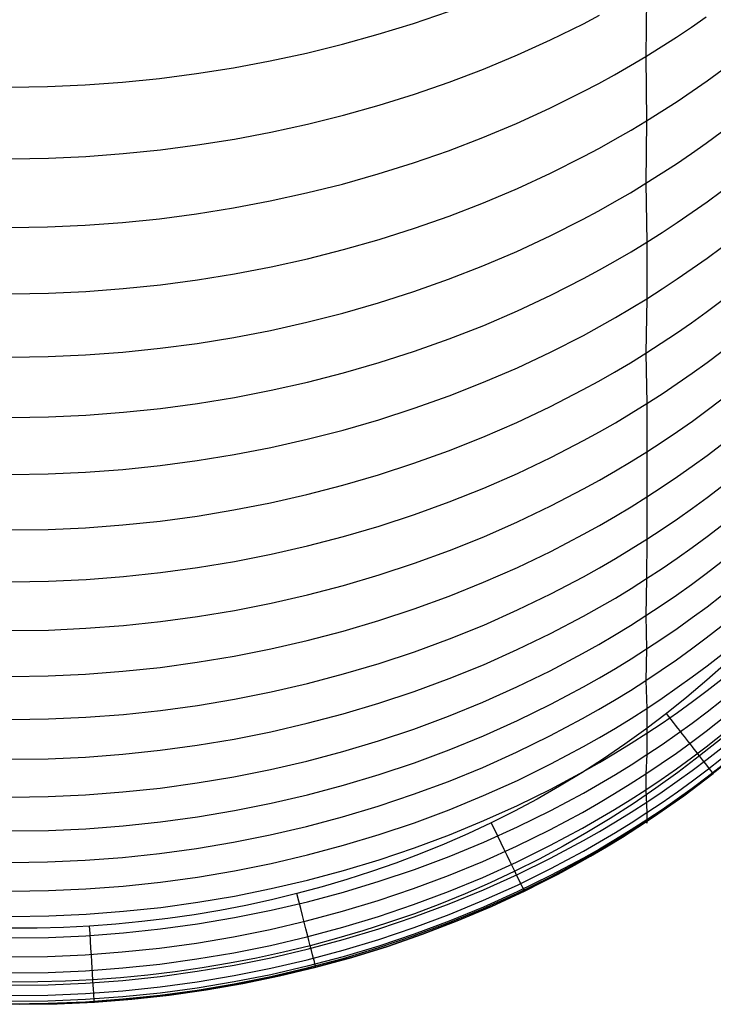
# Model space of a CAD drawing. Extents: x -383 to 1849, y -1185 to -529.
# Tile 437 of 656: x 412 to 421, y -1120 to -1107. Entities that reach past the tile are written whole.
import ezdxf

# ---------------------------------------------------------------- set-up
doc = ezdxf.new("R2010")
doc.units = 0
doc.layers.add('PREDEFINITO', color=7, linetype='CONTINUOUS')

msp = doc.modelspace()

# ---------------------------------------------------------------- linework, layer by layer
at = {"layer": 'PREDEFINITO'}
for p, q in [((420.243, -1106.589, 621.057), (420.234, -1107.481, 619.272)), ((417.179, -1107.047, 623.453), (417.637, -1106.89, 623.384)), ((419.411, -1107.052, 621.259), (419.622, -1106.941, 621.211)), ((420.834, -1107.096, 619.111), (421.028, -1106.961, 619.054)), ((416.715, -1107.191, 623.515), (417.179, -1107.047, 623.453)), ((418.981, -1107.264, 621.351), (419.411, -1107.052, 621.259)), ((420.636, -1107.227, 619.166), (420.834, -1107.096, 619.111)), ((416.246, -1107.321, 623.571), (416.715, -1107.191, 623.515)), ((415.772, -1107.438, 623.62), (416.246, -1107.321, 623.571)), ((418.544, -1107.463, 621.437), (418.981, -1107.264, 621.351)), ((420.234, -1107.481, 619.272), (420.436, -1107.356, 619.22)), ((420.436, -1107.356, 619.22), (420.636, -1107.227, 619.166)), ((415.293, -1107.541, 623.662), (415.772, -1107.438, 623.62)), ((418.099, -1107.648, 621.516), (418.544, -1107.463, 621.437)), ((420.029, -1107.603, 619.323), (420.234, -1107.481, 619.272)), ((420.234, -1107.481, 619.272), (420.243, -1108.329, 617.466)), ((414.812, -1107.631, 623.698), (415.293, -1107.541, 623.662)), ((419.822, -1107.722, 619.372), (420.029, -1107.603, 619.323)), ((421.037, -1107.804, 617.258), (421.419, -1107.522, 617.145)), ((413.839, -1107.771, 623.748), (414.327, -1107.708, 623.726)), ((414.327, -1107.708, 623.726), (414.812, -1107.631, 623.698)), ((417.648, -1107.82, 621.588), (418.099, -1107.648, 621.516)), ((419.613, -1107.837, 619.42), (419.822, -1107.722, 619.372)), ((412.368, -1107.878, 623.774), (412.859, -1107.856, 623.772)), ((412.859, -1107.856, 623.772), (413.35, -1107.82, 623.764)), ((413.35, -1107.82, 623.764), (413.839, -1107.771, 623.748)), ((417.189, -1107.978, 621.655), (417.648, -1107.82, 621.588)), ((419.401, -1107.949, 619.466), (419.613, -1107.837, 619.42)), ((420.842, -1107.94, 617.312), (421.037, -1107.804, 617.258)), ((411.876, -1107.886, 623.769), (412.368, -1107.878, 623.774)), ((416.726, -1108.123, 621.714), (417.189, -1107.978, 621.655)), ((418.972, -1108.162, 619.553), (419.401, -1107.949, 619.466)), ((420.645, -1108.073, 617.364), (420.842, -1107.94, 617.312)), ((416.256, -1108.255, 621.768), (416.726, -1108.123, 621.714)), ((420.445, -1108.202, 617.416), (420.645, -1108.073, 617.364)), ((415.783, -1108.373, 621.814), (416.256, -1108.255, 621.768)), ((418.534, -1108.362, 619.635), (418.972, -1108.162, 619.553)), ((420.243, -1108.329, 617.466), (420.445, -1108.202, 617.416)), ((415.304, -1108.477, 621.855), (415.783, -1108.373, 621.814)), ((418.089, -1108.549, 619.71), (418.534, -1108.362, 619.635)), ((420.038, -1108.452, 617.514), (420.243, -1108.329, 617.466)), ((420.243, -1108.329, 617.466), (420.234, -1109.151, 615.648)), ((421.028, -1108.622, 615.451), (421.41, -1108.338, 615.344)), ((414.823, -1108.568, 621.889), (415.304, -1108.477, 621.855)), ((419.831, -1108.571, 617.561), (420.038, -1108.452, 617.514)), ((413.851, -1108.71, 621.937), (414.338, -1108.646, 621.916)), ((414.338, -1108.646, 621.916), (414.823, -1108.568, 621.889)), ((417.637, -1108.722, 619.779), (418.089, -1108.549, 619.71)), ((419.622, -1108.688, 617.606), (419.831, -1108.571, 617.561)), ((420.833, -1108.759, 615.502), (421.028, -1108.622, 615.451)), ((412.871, -1108.796, 621.96), (413.361, -1108.76, 621.952)), ((413.361, -1108.76, 621.952), (413.851, -1108.71, 621.937)), ((417.179, -1108.881, 619.842), (417.637, -1108.722, 619.779)), ((419.411, -1108.8, 617.65), (419.622, -1108.688, 617.606)), ((420.636, -1108.893, 615.552), (420.833, -1108.759, 615.502)), ((411.887, -1108.827, 621.956), (412.379, -1108.819, 621.961)), ((412.379, -1108.819, 621.961), (412.871, -1108.796, 621.96)), ((416.715, -1109.027, 619.899), (417.179, -1108.881, 619.842)), ((418.981, -1109.016, 617.734), (419.411, -1108.8, 617.65)), ((420.436, -1109.023, 615.601), (420.636, -1108.893, 615.552)), ((416.246, -1109.16, 619.95), (416.715, -1109.027, 619.899)), ((418.544, -1109.218, 617.812), (418.981, -1109.016, 617.734)), ((420.234, -1109.151, 615.648), (420.436, -1109.023, 615.601)), ((415.772, -1109.278, 619.994), (416.246, -1109.16, 619.95)), ((420.029, -1109.275, 615.694), (420.234, -1109.151, 615.648)), ((420.234, -1109.151, 615.648), (420.244, -1109.925, 613.809)), ((421.038, -1109.393, 613.622), (421.42, -1109.107, 613.521)), ((415.294, -1109.383, 620.032), (415.772, -1109.278, 619.994)), ((418.1, -1109.406, 617.883), (418.544, -1109.218, 617.812)), ((419.822, -1109.395, 615.739), (420.029, -1109.275, 615.694)), ((414.812, -1109.475, 620.064), (415.294, -1109.383, 620.032)), ((417.648, -1109.581, 617.949), (418.1, -1109.406, 617.883)), ((419.613, -1109.512, 615.782), (419.822, -1109.395, 615.739)), ((420.843, -1109.531, 613.67), (421.038, -1109.393, 613.622)), ((413.84, -1109.616, 620.109), (414.327, -1109.552, 620.09)), ((414.327, -1109.552, 620.09), (414.812, -1109.475, 620.064)), ((419.402, -1109.626, 615.824), (419.613, -1109.512, 615.782)), ((420.646, -1109.666, 613.718), (420.843, -1109.531, 613.67)), ((412.86, -1109.702, 620.13), (413.35, -1109.666, 620.123)), ((413.35, -1109.666, 620.123), (413.84, -1109.616, 620.109)), ((417.19, -1109.742, 618.009), (417.648, -1109.581, 617.949)), ((418.973, -1109.843, 615.903), (419.402, -1109.626, 615.824)), ((420.446, -1109.797, 613.764), (420.646, -1109.666, 613.718)), ((411.876, -1109.732, 620.125), (412.368, -1109.724, 620.131)), ((412.368, -1109.724, 620.131), (412.86, -1109.702, 620.13)), ((416.726, -1109.89, 618.063), (417.19, -1109.742, 618.009)), ((420.244, -1109.925, 613.809), (420.446, -1109.797, 613.764)), ((416.257, -1110.023, 618.111), (416.726, -1109.89, 618.063)), ((418.536, -1110.047, 615.977), (418.973, -1109.843, 615.903)), ((420.04, -1110.05, 613.852), (420.244, -1109.925, 613.809)), ((420.244, -1109.925, 613.809), (420.244, -1110.67, 611.957)), ((421.039, -1110.135, 611.781), (421.421, -1109.848, 611.686)), ((415.783, -1110.143, 618.153), (416.257, -1110.023, 618.111)), ((418.091, -1110.236, 616.045), (418.536, -1110.047, 615.977)), ((419.833, -1110.172, 613.894), (420.04, -1110.05, 613.852)), ((415.305, -1110.25, 618.19), (415.783, -1110.143, 618.153)), ((419.623, -1110.289, 613.935), (419.833, -1110.172, 613.894)), ((420.844, -1110.273, 611.827), (421.039, -1110.135, 611.781)), ((414.823, -1110.342, 618.22), (415.305, -1110.25, 618.19)), ((417.64, -1110.412, 616.107), (418.091, -1110.236, 616.045)), ((419.412, -1110.404, 613.975), (419.623, -1110.289, 613.935)), ((420.646, -1110.409, 611.871), (420.844, -1110.273, 611.827)), ((413.851, -1110.485, 618.263), (414.339, -1110.42, 618.244)), ((414.339, -1110.42, 618.244), (414.823, -1110.342, 618.22)), ((417.182, -1110.574, 616.164), (417.64, -1110.412, 616.107)), ((418.983, -1110.623, 614.05), (419.412, -1110.404, 613.975)), ((420.446, -1110.541, 611.915), (420.646, -1110.409, 611.871)), ((412.38, -1110.595, 618.282), (412.871, -1110.572, 618.282)), ((412.871, -1110.572, 618.282), (413.362, -1110.535, 618.275)), ((413.362, -1110.535, 618.275), (413.851, -1110.485, 618.263)), ((416.719, -1110.723, 616.215), (417.182, -1110.574, 616.164)), ((420.244, -1110.67, 611.957), (420.446, -1110.541, 611.915)), ((421.028, -1110.846, 609.927), (421.41, -1110.557, 609.838)), ((411.888, -1110.603, 618.277), (412.38, -1110.595, 618.282)), ((416.25, -1110.857, 616.26), (416.719, -1110.723, 616.215)), ((418.545, -1110.828, 614.119), (418.983, -1110.623, 614.05)), ((420.039, -1110.795, 611.998), (420.244, -1110.67, 611.957)), ((420.244, -1110.67, 611.957), (420.234, -1111.385, 610.093)), ((418.101, -1111.019, 614.184), (418.545, -1110.828, 614.119)), ((419.832, -1110.917, 612.038), (420.039, -1110.795, 611.998)), ((420.833, -1110.985, 609.97), (421.028, -1110.846, 609.927)), ((415.299, -1111.085, 616.334), (415.776, -1110.978, 616.3)), ((415.776, -1110.978, 616.3), (416.25, -1110.857, 616.26)), ((419.623, -1111.036, 612.076), (419.832, -1110.917, 612.038)), ((414.817, -1111.177, 616.363), (415.299, -1111.085, 616.334)), ((417.649, -1111.196, 614.242), (418.101, -1111.019, 614.184)), ((419.411, -1111.151, 612.113), (419.623, -1111.036, 612.076)), ((420.636, -1111.122, 610.012), (420.833, -1110.985, 609.97)), ((414.333, -1111.256, 616.385), (414.817, -1111.177, 616.363)), ((417.191, -1111.359, 614.296), (417.649, -1111.196, 614.242)), ((418.981, -1111.37, 612.183), (419.411, -1111.151, 612.113)), ((420.436, -1111.255, 610.053), (420.636, -1111.122, 610.012)), ((421.038, -1111.507, 608.054), (421.42, -1111.216, 607.97)), ((413.357, -1111.372, 616.414), (413.846, -1111.321, 616.402)), ((413.846, -1111.321, 616.402), (414.333, -1111.256, 616.385)), ((416.727, -1111.509, 614.344), (417.191, -1111.359, 614.296)), ((418.544, -1111.576, 612.249), (418.981, -1111.37, 612.183)), ((420.234, -1111.385, 610.093), (420.436, -1111.255, 610.053)), ((411.884, -1111.439, 616.414), (412.376, -1111.431, 616.42)), ((412.376, -1111.431, 616.42), (412.867, -1111.408, 616.42)), ((412.867, -1111.408, 616.42), (413.357, -1111.372, 616.414)), ((420.029, -1111.511, 610.131), (420.234, -1111.385, 610.093)), ((420.234, -1111.385, 610.093), (420.244, -1112.049, 608.208)), ((416.258, -1111.644, 614.387), (416.727, -1111.509, 614.344)), ((418.099, -1111.768, 612.309), (418.544, -1111.576, 612.249)), ((419.822, -1111.634, 610.168), (420.029, -1111.511, 610.131)), ((420.843, -1111.648, 608.094), (421.038, -1111.507, 608.054)), ((415.784, -1111.766, 614.424), (416.258, -1111.644, 614.387)), ((419.401, -1111.869, 610.239), (419.613, -1111.753, 610.204)), ((419.613, -1111.753, 610.204), (419.822, -1111.634, 610.168)), ((420.646, -1111.785, 608.133), (420.843, -1111.648, 608.094)), ((414.824, -1111.967, 614.483), (415.306, -1111.873, 614.456)), ((415.306, -1111.873, 614.456), (415.784, -1111.766, 614.424)), ((417.646, -1111.946, 612.364), (418.099, -1111.768, 612.309)), ((418.972, -1112.09, 610.305), (419.401, -1111.869, 610.239)), ((420.446, -1111.919, 608.171), (420.646, -1111.785, 608.133)), ((421.039, -1112.136, 606.17), (421.421, -1111.844, 606.092)), ((414.34, -1112.046, 614.504), (414.824, -1111.967, 614.483)), ((417.188, -1112.11, 612.414), (417.646, -1111.946, 612.364)), ((420.244, -1112.049, 608.208), (420.446, -1111.919, 608.171)), ((413.363, -1112.162, 614.531), (413.852, -1112.111, 614.52)), ((413.852, -1112.111, 614.52), (414.34, -1112.046, 614.504)), ((416.724, -1112.26, 612.459), (417.188, -1112.11, 612.414)), ((418.535, -1112.297, 610.367), (418.972, -1112.09, 610.305)), ((420.04, -1112.176, 608.244), (420.244, -1112.049, 608.208)), ((420.244, -1112.049, 608.208), (420.245, -1112.681, 606.314)), ((420.845, -1112.278, 606.207), (421.039, -1112.136, 606.17)), ((411.889, -1112.231, 614.53), (412.381, -1112.222, 614.536)), ((412.381, -1112.222, 614.536), (412.872, -1112.199, 614.536)), ((412.872, -1112.199, 614.536), (413.363, -1112.162, 614.531)), ((416.254, -1112.396, 612.499), (416.724, -1112.26, 612.459)), ((419.833, -1112.3, 608.279), (420.04, -1112.176, 608.244)), ((415.78, -1112.518, 612.534), (416.254, -1112.396, 612.499)), ((418.09, -1112.49, 610.423), (418.535, -1112.297, 610.367)), ((419.623, -1112.42, 608.313), (419.833, -1112.3, 608.279)), ((420.647, -1112.416, 606.244), (420.845, -1112.278, 606.207)), ((415.301, -1112.625, 612.564), (415.78, -1112.518, 612.534)), ((417.639, -1112.669, 610.475), (418.09, -1112.49, 610.423)), ((418.983, -1112.759, 608.407), (419.412, -1112.536, 608.345)), ((419.412, -1112.536, 608.345), (419.623, -1112.42, 608.313)), ((420.448, -1112.55, 606.279), (420.647, -1112.416, 606.244)), ((421.039, -1112.729, 604.275), (421.421, -1112.435, 604.203)), ((414.819, -1112.719, 612.589), (415.301, -1112.625, 612.564)), ((420.245, -1112.681, 606.314), (420.448, -1112.55, 606.279)), ((414.334, -1112.799, 612.608), (414.819, -1112.719, 612.589)), ((417.181, -1112.834, 610.522), (417.639, -1112.669, 610.475)), ((418.545, -1112.967, 608.464), (418.983, -1112.759, 608.407)), ((420.041, -1112.809, 606.347), (420.245, -1112.681, 606.314)), ((420.245, -1112.681, 606.314), (420.245, -1113.276, 604.408)), ((420.844, -1112.871, 604.31), (421.039, -1112.729, 604.275)), ((412.865, -1112.952, 612.636), (413.356, -1112.915, 612.632)), ((413.356, -1112.915, 612.632), (413.846, -1112.864, 612.623)), ((413.846, -1112.864, 612.623), (414.334, -1112.799, 612.608)), ((416.717, -1112.985, 610.564), (417.181, -1112.834, 610.522)), ((419.834, -1112.933, 606.38), (420.041, -1112.809, 606.347)), ((420.647, -1113.009, 604.343), (420.844, -1112.871, 604.31)), ((411.881, -1112.982, 612.63), (412.373, -1112.974, 612.636)), ((412.373, -1112.974, 612.636), (412.865, -1112.952, 612.636)), ((416.249, -1113.122, 610.601), (416.717, -1112.985, 610.564)), ((418.101, -1113.162, 608.517), (418.545, -1112.967, 608.464)), ((419.413, -1113.171, 606.441), (419.624, -1113.054, 606.411)), ((419.624, -1113.054, 606.411), (419.834, -1112.933, 606.38)), ((420.447, -1113.145, 604.376), (420.647, -1113.009, 604.343)), ((421.039, -1113.282, 602.374), (421.421, -1112.987, 602.307)), ((415.775, -1113.245, 610.633), (416.249, -1113.122, 610.601)), ((417.649, -1113.342, 608.565), (418.101, -1113.162, 608.517)), ((418.984, -1113.395, 606.498), (419.413, -1113.171, 606.441)), ((420.245, -1113.276, 604.408), (420.447, -1113.145, 604.376)), ((415.297, -1113.353, 610.661), (415.775, -1113.245, 610.633)), ((420.04, -1113.405, 604.439), (420.245, -1113.276, 604.408)), ((420.245, -1113.276, 604.408), (420.245, -1113.832, 602.496)), ((420.845, -1113.425, 602.406), (421.039, -1113.282, 602.374)), ((414.816, -1113.447, 610.684), (415.297, -1113.353, 610.661)), ((417.191, -1113.508, 608.609), (417.649, -1113.342, 608.565)), ((418.546, -1113.604, 606.551), (418.984, -1113.395, 606.498)), ((419.833, -1113.529, 604.469), (420.04, -1113.405, 604.439)), ((420.647, -1113.564, 602.437), (420.845, -1113.425, 602.406)), ((413.845, -1113.593, 610.715), (414.332, -1113.527, 610.702)), ((414.332, -1113.527, 610.702), (414.816, -1113.447, 610.684)), ((416.727, -1113.66, 608.648), (417.191, -1113.508, 608.609)), ((419.623, -1113.651, 604.497), (419.833, -1113.529, 604.469)), ((420.448, -1113.7, 602.467), (420.647, -1113.564, 602.437)), ((421.038, -1113.798, 600.468), (421.42, -1113.502, 600.407)), ((412.374, -1113.703, 610.726), (412.865, -1113.681, 610.727)), ((412.865, -1113.681, 610.727), (413.356, -1113.644, 610.724)), ((413.356, -1113.644, 610.724), (413.845, -1113.593, 610.715)), ((416.258, -1113.798, 608.682), (416.727, -1113.66, 608.648)), ((418.101, -1113.8, 606.6), (418.546, -1113.604, 606.551)), ((419.412, -1113.768, 604.525), (419.623, -1113.651, 604.497)), ((420.245, -1113.832, 602.496), (420.448, -1113.7, 602.467)), ((411.883, -1113.711, 610.72), (412.374, -1113.703, 610.726)), ((415.784, -1113.921, 608.713), (416.258, -1113.798, 608.682)), ((417.65, -1113.981, 606.645), (418.101, -1113.8, 606.6)), ((418.982, -1113.993, 604.578), (419.412, -1113.768, 604.525)), ((420.843, -1113.941, 600.497), (421.038, -1113.798, 600.468)), ((415.306, -1114.03, 608.738), (415.784, -1113.921, 608.713)), ((419.834, -1114.086, 602.552), (420.041, -1113.961, 602.525)), ((420.041, -1113.961, 602.525), (420.245, -1113.832, 602.496)), ((420.245, -1113.832, 602.496), (420.243, -1114.35, 600.58)), ((420.646, -1114.081, 600.526), (420.843, -1113.941, 600.497)), ((414.825, -1114.125, 608.759), (415.306, -1114.03, 608.738)), ((417.192, -1114.148, 606.685), (417.65, -1113.981, 606.645)), ((418.544, -1114.203, 604.627), (418.982, -1113.993, 604.578)), ((419.624, -1114.208, 602.579), (419.834, -1114.086, 602.552)), ((420.446, -1114.217, 600.553), (420.646, -1114.081, 600.526)), ((421.028, -1114.282, 598.559), (421.41, -1113.984, 598.503)), ((413.853, -1114.272, 608.788), (414.34, -1114.206, 608.776)), ((414.34, -1114.206, 608.776), (414.825, -1114.125, 608.759)), ((416.728, -1114.3, 606.721), (417.192, -1114.148, 606.685)), ((418.099, -1114.399, 604.672), (418.544, -1114.203, 604.627)), ((419.413, -1114.326, 602.604), (419.624, -1114.208, 602.579)), ((420.243, -1114.35, 600.58), (420.446, -1114.217, 600.553)), ((412.873, -1114.361, 608.798), (413.363, -1114.324, 608.795)), ((413.363, -1114.324, 608.795), (413.853, -1114.272, 608.788)), ((416.258, -1114.439, 606.753), (416.728, -1114.3, 606.721)), ((418.983, -1114.552, 602.653), (419.413, -1114.326, 602.604)), ((420.833, -1114.426, 598.585), (421.028, -1114.282, 598.559)), ((411.889, -1114.392, 608.79), (412.381, -1114.384, 608.796)), ((412.381, -1114.384, 608.796), (412.873, -1114.361, 608.798)), ((415.785, -1114.563, 606.781), (416.258, -1114.439, 606.753)), ((417.647, -1114.581, 604.713), (418.099, -1114.399, 604.672)), ((420.039, -1114.48, 600.606), (420.243, -1114.35, 600.58)), ((420.243, -1114.35, 600.58), (420.234, -1114.837, 598.661)), ((420.636, -1114.567, 598.611), (420.833, -1114.426, 598.585)), ((421.037, -1114.72, 596.644), (421.419, -1114.421, 596.594)), ((415.306, -1114.673, 606.804), (415.785, -1114.563, 606.781)), ((417.188, -1114.749, 604.749), (417.647, -1114.581, 604.713)), ((418.546, -1114.763, 602.697), (418.983, -1114.552, 602.653)), ((419.622, -1114.728, 600.655), (419.832, -1114.606, 600.631)), ((419.832, -1114.606, 600.631), (420.039, -1114.48, 600.606)), ((420.436, -1114.704, 598.636), (420.636, -1114.567, 598.611)), ((414.825, -1114.768, 606.823), (415.306, -1114.673, 606.804)), ((419.411, -1114.846, 600.678), (419.622, -1114.728, 600.655)), ((420.234, -1114.837, 598.661), (420.436, -1114.704, 598.636)), ((420.843, -1114.864, 596.668), (421.037, -1114.72, 596.644)), ((413.853, -1114.915, 606.849), (414.34, -1114.849, 606.838)), ((414.34, -1114.849, 606.838), (414.825, -1114.768, 606.823)), ((416.724, -1114.902, 604.782), (417.188, -1114.749, 604.749)), ((418.101, -1114.961, 602.738), (418.546, -1114.763, 602.697)), ((418.981, -1115.073, 600.723), (419.411, -1114.846, 600.678)), ((420.029, -1114.967, 598.684), (420.234, -1114.837, 598.661)), ((420.234, -1114.837, 598.661), (420.243, -1115.276, 596.736)), ((420.645, -1115.005, 596.691), (420.843, -1114.864, 596.668)), ((421.028, -1115.131, 594.719), (421.41, -1114.832, 594.675)), ((412.872, -1115.004, 606.857), (413.363, -1114.967, 606.855)), ((413.363, -1114.967, 606.855), (413.853, -1114.915, 606.849)), ((416.255, -1115.041, 604.811), (416.724, -1114.902, 604.782)), ((417.65, -1115.143, 602.776), (418.101, -1114.961, 602.738)), ((419.822, -1115.094, 598.707), (420.029, -1114.967, 598.684)), ((411.889, -1115.035, 606.849), (412.381, -1115.027, 606.855)), ((412.381, -1115.027, 606.855), (412.872, -1115.004, 606.857)), ((415.78, -1115.165, 604.837), (416.255, -1115.041, 604.811)), ((418.543, -1115.285, 600.763), (418.981, -1115.073, 600.723)), ((419.613, -1115.217, 598.729), (419.822, -1115.094, 598.707)), ((420.445, -1115.142, 596.714), (420.645, -1115.005, 596.691)), ((415.302, -1115.275, 604.858), (415.78, -1115.165, 604.837)), ((417.191, -1115.312, 602.81), (417.65, -1115.143, 602.776)), ((419.402, -1115.336, 598.75), (419.613, -1115.217, 598.729)), ((420.243, -1115.276, 596.736), (420.445, -1115.142, 596.714)), ((420.833, -1115.276, 594.74), (421.028, -1115.131, 594.719)), ((421.038, -1115.498, 592.751), (421.42, -1115.198, 592.714)), ((414.334, -1115.451, 604.888), (414.82, -1115.37, 604.875)), ((414.82, -1115.37, 604.875), (415.302, -1115.275, 604.858)), ((416.727, -1115.466, 602.84), (417.191, -1115.312, 602.81)), ((418.098, -1115.483, 600.801), (418.543, -1115.285, 600.763)), ((418.973, -1115.563, 598.79), (419.402, -1115.336, 598.75)), ((420.039, -1115.407, 596.757), (420.243, -1115.276, 596.736)), ((420.243, -1115.276, 596.736), (420.234, -1115.69, 594.8)), ((420.636, -1115.418, 594.761), (420.833, -1115.276, 594.74)), ((413.847, -1115.518, 604.897), (414.334, -1115.451, 604.888)), ((416.258, -1115.605, 602.866), (416.727, -1115.466, 602.84)), ((417.646, -1115.666, 600.835), (418.098, -1115.483, 600.801)), ((419.832, -1115.533, 596.777), (420.039, -1115.407, 596.757)), ((420.436, -1115.556, 594.781), (420.636, -1115.418, 594.761)), ((420.843, -1115.643, 592.769), (421.038, -1115.498, 592.751)), ((421.293, -1115.46, -0.312), (421.035, -1115.688, -0.312)), ((411.881, -1115.636, 604.895), (412.374, -1115.629, 604.902)), ((412.374, -1115.629, 604.902), (412.866, -1115.606, 604.904)), ((412.866, -1115.606, 604.904), (413.357, -1115.569, 604.903)), ((413.357, -1115.569, 604.903), (413.847, -1115.518, 604.897)), ((415.784, -1115.73, 602.889), (416.258, -1115.605, 602.866)), ((418.536, -1115.776, 598.827), (418.973, -1115.563, 598.79)), ((419.622, -1115.656, 596.797), (419.832, -1115.533, 596.777)), ((420.234, -1115.69, 594.8), (420.436, -1115.556, 594.781)), ((420.646, -1115.785, 592.786), (420.843, -1115.643, 592.769)), ((421.04, -1115.823, 590.781), (421.422, -1115.522, 590.75)), ((415.306, -1115.841, 602.908), (415.784, -1115.73, 602.889)), ((417.188, -1115.835, 600.865), (417.646, -1115.666, 600.835)), ((419.411, -1115.776, 596.816), (419.622, -1115.656, 596.797)), ((420.029, -1115.821, 594.818), (420.234, -1115.69, 594.8)), ((420.234, -1115.69, 594.8), (420.244, -1116.058, 592.819)), ((421.035, -1115.688, -0.312), (420.772, -1115.91, -0.312)), ((414.824, -1115.937, 602.923), (415.306, -1115.841, 602.908)), ((416.724, -1115.989, 600.892), (417.188, -1115.835, 600.865)), ((418.091, -1115.975, 598.861), (418.536, -1115.776, 598.827)), ((418.982, -1116.004, 596.851), (419.411, -1115.776, 596.816)), ((419.822, -1115.948, 594.836), (420.029, -1115.821, 594.818)), ((420.446, -1115.923, 592.803), (420.646, -1115.785, 592.786)), ((420.845, -1115.969, 590.795), (421.04, -1115.823, 590.781)), ((421.038, -1116.104, 588.829), (421.42, -1115.802, 588.805)), ((413.852, -1116.085, 602.943), (414.34, -1116.018, 602.935)), ((414.34, -1116.018, 602.935), (414.824, -1115.937, 602.923)), ((416.254, -1116.129, 600.916), (416.724, -1115.989, 600.892)), ((417.64, -1116.159, 598.891), (418.091, -1115.975, 598.861)), ((418.544, -1116.218, 596.884), (418.982, -1116.004, 596.851)), ((419.612, -1116.071, 594.853), (419.822, -1115.948, 594.836)), ((420.244, -1116.058, 592.819), (420.446, -1115.923, 592.803)), ((420.772, -1115.91, -0.312), (420.504, -1116.125, -0.312)), ((420.648, -1116.111, 590.809), (420.845, -1115.969, 590.795)), ((412.872, -1116.174, 602.948), (413.363, -1116.137, 602.947)), ((413.363, -1116.137, 602.947), (413.852, -1116.085, 602.943)), ((415.78, -1116.254, 600.936), (416.254, -1116.129, 600.916)), ((417.182, -1116.329, 598.919), (417.64, -1116.159, 598.891)), ((419.401, -1116.191, 594.87), (419.612, -1116.071, 594.853)), ((420.039, -1116.189, 592.835), (420.244, -1116.058, 592.819)), ((420.504, -1116.125, -0.312), (420.232, -1116.331, -0.312)), ((420.244, -1116.058, 592.819), (420.246, -1116.384, 590.836)), ((420.448, -1116.25, 590.823), (420.648, -1116.111, 590.809)), ((420.843, -1116.25, 588.84), (421.038, -1116.104, 588.829)), ((421.027, -1116.356, 586.832), (421.409, -1116.054, 586.814)), ((411.888, -1116.204, 602.939), (412.38, -1116.197, 602.945)), ((412.38, -1116.197, 602.945), (412.872, -1116.174, 602.948)), ((415.301, -1116.365, 600.953), (415.78, -1116.254, 600.936)), ((418.1, -1116.417, 596.914), (418.544, -1116.218, 596.884)), ((418.971, -1116.42, 594.901), (419.401, -1116.191, 594.87)), ((419.832, -1116.316, 592.85), (420.039, -1116.189, 592.835)), ((420.246, -1116.384, 590.836), (420.448, -1116.25, 590.823)), ((420.646, -1116.392, 588.852), (420.843, -1116.25, 588.84)), ((421.027, -1116.563, 584.87), (421.409, -1116.261, 584.857)), ((414.819, -1116.461, 600.967), (415.301, -1116.365, 600.953)), ((416.718, -1116.484, 598.943), (417.182, -1116.329, 598.919)), ((417.648, -1116.601, 596.941), (418.1, -1116.417, 596.914)), ((418.534, -1116.634, 594.93), (418.971, -1116.42, 594.901)), ((419.623, -1116.44, 592.864), (419.832, -1116.316, 592.85)), ((420.232, -1116.331, -0.312), (419.956, -1116.53, -0.312)), ((420.041, -1116.516, 590.849), (420.246, -1116.384, 590.836)), ((420.246, -1116.384, 590.836), (420.244, -1116.666, 588.873)), ((420.446, -1116.531, 588.862), (420.646, -1116.392, 588.852)), ((420.832, -1116.502, 586.841), (421.027, -1116.356, 586.832)), ((413.846, -1116.609, 600.983), (414.334, -1116.542, 600.977)), ((414.334, -1116.542, 600.977), (414.819, -1116.461, 600.967)), ((416.249, -1116.624, 598.964), (416.718, -1116.484, 598.943)), ((419.412, -1116.56, 592.878), (419.623, -1116.44, 592.864)), ((419.956, -1116.53, -0.312), (419.675, -1116.721, -0.312)), ((419.834, -1116.644, 590.861), (420.041, -1116.516, 590.849)), ((420.244, -1116.666, 588.873), (420.446, -1116.531, 588.862)), ((420.635, -1116.645, 586.849), (420.832, -1116.502, 586.841)), ((421.222, -1116.456, -0.019), (420.939, -1116.682, -0.019)), ((421.039, -1116.727, 582.909), (421.421, -1116.425, 582.902)), ((412.865, -1116.698, 600.987), (413.357, -1116.661, 600.987)), ((413.357, -1116.661, 600.987), (413.846, -1116.609, 600.983)), ((415.776, -1116.75, 598.982), (416.249, -1116.624, 598.964)), ((417.19, -1116.772, 596.966), (417.648, -1116.601, 596.941)), ((418.089, -1116.833, 594.956), (418.534, -1116.634, 594.93)), ((418.982, -1116.789, 592.904), (419.412, -1116.56, 592.878)), ((419.625, -1116.768, 590.873), (419.834, -1116.644, 590.861)), ((420.039, -1116.798, 588.883), (420.244, -1116.666, 588.873)), ((420.244, -1116.666, 588.873), (420.232, -1116.919, 586.865)), ((420.435, -1116.784, 586.857), (420.635, -1116.645, 586.849)), ((420.832, -1116.709, 584.876), (421.027, -1116.563, 584.87)), ((421.42, -1116.663, 574.523), (421.038, -1116.964, 574.495)), ((421.039, -1116.971, 578.613), (421.421, -1116.668, 578.619)), ((421.04, -1116.866, 580.9), (421.422, -1116.563, 580.898)), ((411.881, -1116.727, 600.977), (412.373, -1116.72, 600.983)), ((412.373, -1116.72, 600.983), (412.865, -1116.698, 600.987)), ((415.298, -1116.861, 598.997), (415.776, -1116.75, 598.982)), ((416.726, -1116.927, 596.987), (417.19, -1116.772, 596.966)), ((418.545, -1117.004, 592.928), (418.982, -1116.789, 592.904)), ((419.675, -1116.721, -0.312), (419.389, -1116.905, -0.312)), ((419.413, -1116.888, 590.884), (419.625, -1116.768, 590.873)), ((419.833, -1116.926, 588.892), (420.039, -1116.798, 588.883)), ((420.232, -1116.919, 586.865), (420.435, -1116.784, 586.857)), ((420.635, -1116.852, 584.882), (420.832, -1116.709, 584.876)), ((420.939, -1116.682, -0.019), (420.653, -1116.899, -0.019)), ((420.844, -1116.874, 582.913), (421.039, -1116.727, 582.909)), ((414.817, -1116.957, 599.009), (415.298, -1116.861, 598.997)), ((416.257, -1117.068, 597.006), (416.726, -1116.927, 596.987)), ((417.637, -1117.018, 594.979), (418.089, -1116.833, 594.956)), ((418.984, -1117.118, 590.905), (419.413, -1116.888, 590.884)), ((419.389, -1116.905, -0.312), (419.099, -1117.081, -0.312)), ((419.623, -1117.05, 588.902), (419.833, -1116.926, 588.892)), ((420.028, -1117.051, 586.872), (420.232, -1116.919, 586.865)), ((420.232, -1116.919, 586.865), (420.233, -1117.127, 584.893)), ((420.653, -1116.899, -0.019), (420.362, -1117.109, -0.019)), ((420.435, -1116.991, 584.888), (420.635, -1116.852, 584.882)), ((420.646, -1117.016, 582.916), (420.844, -1116.874, 582.913)), ((421.12, -1116.913, 575.188), (420.731, -1117.206, 575.188)), ((421.12, -1116.913, 0.688), (420.731, -1117.206, 0.688)), ((420.731, -1117.206, 287.438), (421.12, -1116.913, 287.438)), ((420.845, -1117.012, 580.901), (421.04, -1116.866, 580.9)), ((413.845, -1117.105, 599.023), (414.332, -1117.039, 599.018)), ((414.332, -1117.039, 599.018), (414.817, -1116.957, 599.009)), ((415.783, -1117.194, 597.021), (416.257, -1117.068, 597.006)), ((417.179, -1117.188, 595), (417.637, -1117.018, 594.979)), ((418.1, -1117.204, 592.95), (418.545, -1117.004, 592.928)), ((419.412, -1117.171, 588.91), (419.623, -1117.05, 588.902)), ((419.821, -1117.179, 586.88), (420.028, -1117.051, 586.872)), ((420.233, -1117.127, 584.893), (420.435, -1116.991, 584.888)), ((420.447, -1117.155, 582.92), (420.646, -1117.016, 582.916)), ((420.647, -1117.154, 580.901), (420.845, -1117.012, 580.901)), ((421.038, -1116.964, 574.495), (420.843, -1117.11, 574.481)), ((420.844, -1117.117, 578.609), (421.039, -1116.971, 578.613)), ((412.375, -1117.216, 599.021), (412.866, -1117.194, 599.025)), ((412.866, -1117.194, 599.025), (413.357, -1117.157, 599.026)), ((413.357, -1117.157, 599.026), (413.845, -1117.105, 599.023)), ((415.305, -1117.305, 597.034), (415.783, -1117.194, 597.021)), ((416.715, -1117.344, 595.018), (417.179, -1117.188, 595)), ((418.547, -1117.333, 590.924), (418.984, -1117.118, 590.905)), ((419.099, -1117.081, -0.312), (418.804, -1117.25, -0.312)), ((418.983, -1117.401, 588.927), (419.412, -1117.171, 588.91)), ((419.611, -1117.304, 586.886), (419.821, -1117.179, 586.88)), ((420.028, -1117.259, 584.898), (420.233, -1117.127, 584.893)), ((420.362, -1117.109, -0.019), (420.065, -1117.311, -0.019)), ((420.233, -1117.127, 584.893), (420.245, -1117.429, 580.902)), ((420.244, -1117.291, 582.923), (420.447, -1117.155, 582.92)), ((420.447, -1117.294, 580.902), (420.647, -1117.154, 580.901)), ((420.843, -1117.11, 574.481), (420.646, -1117.252, 574.468)), ((420.646, -1117.26, 578.606), (420.844, -1117.117, 578.609)), ((411.883, -1117.224, 599.014), (412.375, -1117.216, 599.021)), ((414.823, -1117.402, 597.044), (415.305, -1117.305, 597.034)), ((417.648, -1117.39, 592.969), (418.1, -1117.204, 592.95)), ((418.804, -1117.25, -0.312), (418.504, -1117.411, -0.312)), ((419.4, -1117.425, 586.893), (419.611, -1117.304, 586.886)), ((420.065, -1117.311, -0.019), (419.763, -1117.505, -0.019)), ((419.821, -1117.387, 584.903), (420.028, -1117.259, 584.898)), ((420.039, -1117.422, 582.925), (420.244, -1117.291, 582.923)), ((420.245, -1117.429, 580.902), (420.447, -1117.294, 580.902)), ((420.731, -1117.206, 575.188), (420.332, -1117.486, 575.188)), ((420.731, -1117.206, 0.688), (420.332, -1117.486, 0.688)), ((420.332, -1117.486, 287.438), (420.731, -1117.206, 287.438)), ((420.646, -1117.252, 574.468), (420.446, -1117.39, 574.455)), ((420.447, -1117.399, 578.603), (420.646, -1117.26, 578.606)), ((414.339, -1117.484, 597.052), (414.823, -1117.402, 597.044)), ((416.245, -1117.485, 595.034), (416.715, -1117.344, 595.018)), ((417.19, -1117.561, 592.986), (417.648, -1117.39, 592.969)), ((418.102, -1117.534, 590.941), (418.547, -1117.333, 590.924)), ((418.504, -1117.411, -0.312), (418.201, -1117.564, -0.312)), ((418.545, -1117.617, 588.941), (418.983, -1117.401, 588.927)), ((418.97, -1117.655, 586.904), (419.4, -1117.425, 586.893)), ((419.612, -1117.511, 584.907), (419.821, -1117.387, 584.903)), ((419.832, -1117.551, 582.928), (420.039, -1117.422, 582.925)), ((420.04, -1117.561, 580.902), (420.245, -1117.429, 580.902)), ((420.446, -1117.39, 574.455), (420.244, -1117.525, 574.442)), ((420.244, -1117.535, 578.599), (420.447, -1117.399, 578.603)), ((420.245, -1117.429, 580.902), (420.244, -1117.535, 578.599)), ((413.362, -1117.603, 597.057), (413.851, -1117.551, 597.056)), ((413.851, -1117.551, 597.056), (414.339, -1117.484, 597.052)), ((415.771, -1117.611, 595.047), (416.245, -1117.485, 595.034)), ((416.727, -1117.717, 593.001), (417.19, -1117.561, 592.986)), ((417.65, -1117.72, 590.957), (418.102, -1117.534, 590.941)), ((418.201, -1117.564, -0.312), (417.893, -1117.708, -0.312)), ((419.401, -1117.632, 584.912), (419.612, -1117.511, 584.907)), ((419.763, -1117.505, -0.019), (419.457, -1117.691, -0.019)), ((419.623, -1117.675, 582.93), (419.832, -1117.551, 582.928)), ((419.833, -1117.689, 580.902), (420.04, -1117.561, 580.902)), ((420.244, -1117.525, 574.442), (420.039, -1117.656, 574.429)), ((420.039, -1117.667, 578.596), (420.244, -1117.535, 578.599)), ((420.332, -1117.486, 575.188), (420.129, -1117.621, 575.188)), ((420.332, -1117.486, 0.688), (420.129, -1117.621, 0.688)), ((420.129, -1117.621, 287.438), (420.332, -1117.486, 287.438)), ((420.244, -1117.566, 576.997), (420.244, -1117.525, 574.442)), ((420.244, -1117.535, 578.599), (420.244, -1117.566, 576.997)), ((411.888, -1117.67, 597.045), (412.38, -1117.662, 597.052)), ((412.38, -1117.662, 597.052), (412.872, -1117.64, 597.056)), ((412.872, -1117.64, 597.056), (413.362, -1117.603, 597.057)), ((415.293, -1117.722, 595.057), (415.771, -1117.611, 595.047)), ((416.257, -1117.859, 593.014), (416.727, -1117.717, 593.001)), ((417.893, -1117.708, -0.312), (417.581, -1117.845, -0.312)), ((418.101, -1117.818, 588.954), (418.545, -1117.617, 588.941)), ((418.533, -1117.871, 586.915), (418.97, -1117.655, 586.904)), ((418.971, -1117.863, 584.919), (419.401, -1117.632, 584.912)), ((419.457, -1117.691, -0.019), (419.146, -1117.869, -0.019)), ((419.411, -1117.796, 582.932), (419.623, -1117.675, 582.93)), ((419.623, -1117.814, 580.902), (419.833, -1117.689, 580.902)), ((420.039, -1117.656, 574.429), (419.832, -1117.784, 574.416)), ((419.832, -1117.795, 578.592), (420.039, -1117.667, 578.596)), ((420.129, -1117.621, 575.188), (419.924, -1117.752, 575.188)), ((420.129, -1117.621, 0.688), (419.924, -1117.752, 0.688)), ((419.924, -1117.752, 287.438), (420.129, -1117.621, 287.438)), ((414.327, -1117.9, 595.071), (414.811, -1117.818, 595.065)), ((414.811, -1117.818, 595.065), (415.293, -1117.722, 595.057)), ((417.192, -1117.891, 590.97), (417.65, -1117.72, 590.957)), ((417.581, -1117.845, -0.312), (417.266, -1117.973, -0.312)), ((417.649, -1118.004, 588.966), (418.101, -1117.818, 588.954)), ((418.981, -1118.026, 582.936), (419.411, -1117.796, 582.932)), ((419.412, -1117.934, 580.902), (419.623, -1117.814, 580.902)), ((419.832, -1117.784, 574.416), (419.622, -1117.908, 574.404)), ((419.623, -1117.92, 578.589), (419.832, -1117.795, 578.592)), ((419.924, -1117.752, 575.188), (419.716, -1117.879, 575.188)), ((419.924, -1117.752, 0.688), (419.716, -1117.879, 0.688)), ((419.716, -1117.879, 287.438), (419.924, -1117.752, 287.438)), ((413.35, -1118.018, 595.074), (413.839, -1117.966, 595.074)), ((413.839, -1117.966, 595.074), (414.327, -1117.9, 595.071)), ((415.783, -1117.985, 593.024), (416.257, -1117.859, 593.014)), ((416.728, -1118.048, 590.981), (417.192, -1117.891, 590.97)), ((417.266, -1117.973, -0.312), (416.947, -1118.093, -0.312)), ((418.088, -1118.072, 586.924), (418.533, -1117.871, 586.915)), ((418.534, -1118.079, 584.926), (418.971, -1117.863, 584.919)), ((419.146, -1117.869, -0.019), (418.83, -1118.039, -0.019)), ((418.982, -1118.165, 580.901), (419.412, -1117.934, 580.902)), ((419.622, -1117.908, 574.404), (419.411, -1118.028, 574.392)), ((419.411, -1118.041, 578.585), (419.623, -1117.92, 578.589)), ((419.716, -1117.879, 575.188), (419.506, -1118.003, 575.188)), ((419.716, -1117.879, 0.688), (419.506, -1118.003, 0.688)), ((419.506, -1118.003, 287.438), (419.716, -1117.879, 287.438)), ((411.875, -1118.083, 595.06), (412.367, -1118.076, 595.067)), ((412.367, -1118.076, 595.067), (412.859, -1118.055, 595.072)), ((412.859, -1118.055, 595.072), (413.35, -1118.018, 595.074)), ((414.824, -1118.194, 593.039), (415.305, -1118.097, 593.033)), ((415.305, -1118.097, 593.033), (415.783, -1117.985, 593.024)), ((416.259, -1118.19, 590.991), (416.728, -1118.048, 590.981)), ((416.947, -1118.093, -0.312), (416.626, -1118.205, -0.312)), ((417.191, -1118.175, 588.975), (417.649, -1118.004, 588.966)), ((417.636, -1118.258, 586.932), (418.088, -1118.072, 586.924)), ((418.09, -1118.28, 584.932), (418.534, -1118.079, 584.926)), ((418.83, -1118.039, -0.019), (418.51, -1118.2, -0.019)), ((418.544, -1118.242, 582.939), (418.981, -1118.026, 582.936)), ((419.411, -1118.028, 574.392), (418.981, -1118.258, 574.369)), ((418.982, -1118.272, 578.578), (419.411, -1118.041, 578.585)), ((419.506, -1118.003, 575.188), (419.294, -1118.122, 575.188)), ((419.506, -1118.003, 0.688), (419.294, -1118.122, 0.688)), ((419.294, -1118.122, 287.438), (419.506, -1118.003, 287.438)), ((419.506, -1118.003, 575.188), (419.506, -1118.003, 0.688)), ((414.339, -1118.276, 593.042), (414.824, -1118.194, 593.039)), ((415.785, -1118.316, 590.999), (416.259, -1118.19, 590.991)), ((416.626, -1118.205, -0.312), (416.301, -1118.309, -0.312)), ((416.727, -1118.332, 588.983), (417.191, -1118.175, 588.975)), ((418.51, -1118.2, -0.019), (418.185, -1118.352, -0.019)), ((418.544, -1118.381, 580.9), (418.982, -1118.165, 580.901)), ((419.294, -1118.122, 575.188), (419.08, -1118.238, 575.188)), ((419.294, -1118.122, 0.688), (419.08, -1118.238, 0.688)), ((419.08, -1118.238, 287.438), (419.294, -1118.122, 287.438)), ((413.362, -1118.395, 593.043), (413.852, -1118.343, 593.044)), ((413.852, -1118.343, 593.044), (414.339, -1118.276, 593.042)), ((415.307, -1118.428, 591.004), (415.785, -1118.316, 590.999)), ((416.301, -1118.309, -0.312), (415.975, -1118.406, -0.312)), ((416.258, -1118.474, 588.99), (416.727, -1118.332, 588.983)), ((417.178, -1118.429, 586.938), (417.636, -1118.258, 586.932)), ((417.638, -1118.466, 584.936), (418.09, -1118.28, 584.932)), ((418.185, -1118.352, -0.019), (417.857, -1118.496, -0.019)), ((418.099, -1118.443, 582.941), (418.544, -1118.242, 582.939)), ((418.981, -1118.258, 574.369), (418.543, -1118.472, 574.346)), ((418.544, -1118.488, 578.571), (418.982, -1118.272, 578.578)), ((418.863, -1118.35, 575.188), (418.645, -1118.459, 575.188)), ((418.863, -1118.35, 0.688), (418.645, -1118.459, 0.688)), ((418.645, -1118.459, 287.438), (418.863, -1118.35, 287.438)), ((419.08, -1118.238, 575.188), (418.863, -1118.35, 575.188)), ((419.08, -1118.238, 0.688), (418.863, -1118.35, 0.688)), ((418.863, -1118.35, 287.438), (419.08, -1118.238, 287.438)), ((411.888, -1118.462, 593.028), (412.38, -1118.455, 593.035)), ((412.38, -1118.455, 593.035), (412.872, -1118.432, 593.04)), ((412.872, -1118.432, 593.04), (413.362, -1118.395, 593.043)), ((414.826, -1118.526, 591.008), (415.307, -1118.428, 591.004)), ((415.646, -1118.494, -0.312), (415.31, -1118.576, -0.312)), ((415.975, -1118.406, -0.312), (415.646, -1118.494, -0.312)), ((415.784, -1118.601, 588.995), (416.258, -1118.474, 588.99)), ((416.714, -1118.586, 586.943), (417.178, -1118.429, 586.938)), ((417.18, -1118.638, 584.939), (417.638, -1118.466, 584.936)), ((417.646, -1118.63, 582.942), (418.099, -1118.443, 582.941)), ((418.543, -1118.472, 574.346), (418.098, -1118.672, 574.324)), ((418.099, -1118.582, 580.898), (418.544, -1118.381, 580.9)), ((418.099, -1118.689, 578.563), (418.544, -1118.488, 578.571)), ((418.645, -1118.459, 575.188), (418.203, -1118.664, 575.188)), ((418.645, -1118.459, 0.688), (418.203, -1118.664, 0.688)), ((418.203, -1118.664, 287.438), (418.645, -1118.459, 287.438)), ((413.854, -1118.675, 591.01), (414.341, -1118.608, 591.01)), ((414.341, -1118.608, 591.01), (414.826, -1118.526, 591.008)), ((415.31, -1118.576, -0.312), (414.972, -1118.649, -0.312)), ((415.306, -1118.713, 588.998), (415.784, -1118.601, 588.995)), ((416.245, -1118.727, 586.947), (416.714, -1118.586, 586.943)), ((417.857, -1118.496, -0.019), (417.525, -1118.631, -0.019)), ((417.647, -1118.768, 580.895), (418.099, -1118.582, 580.898)), ((412.874, -1118.764, 591.004), (413.364, -1118.727, 591.008)), ((413.364, -1118.727, 591.008), (413.854, -1118.675, 591.01)), ((414.633, -1118.715, -0.312), (414.292, -1118.772, -0.312)), ((414.972, -1118.649, -0.312), (414.633, -1118.715, -0.312)), ((414.824, -1118.81, 589), (415.306, -1118.713, 588.998)), ((415.771, -1118.854, 586.949), (416.245, -1118.727, 586.947)), ((416.717, -1118.795, 584.942), (417.18, -1118.638, 584.939)), ((417.188, -1118.801, 582.942), (417.646, -1118.63, 582.942)), ((417.525, -1118.631, -0.019), (417.189, -1118.758, -0.019)), ((418.098, -1118.672, 574.324), (417.646, -1118.858, 574.304)), ((417.647, -1118.876, 578.556), (418.099, -1118.689, 578.563)), ((418.203, -1118.664, 575.188), (417.753, -1118.854, 575.188)), ((418.203, -1118.664, 0.688), (417.753, -1118.854, 0.688)), ((417.753, -1118.854, 287.438), (418.203, -1118.664, 287.438)), ((411.89, -1118.793, 590.991), (412.382, -1118.786, 590.999)), ((412.382, -1118.786, 590.999), (412.874, -1118.764, 591.004)), ((413.608, -1118.863, -0.312), (413.264, -1118.897, -0.312)), ((413.95, -1118.822, -0.312), (413.608, -1118.863, -0.312)), ((414.292, -1118.772, -0.312), (413.95, -1118.822, -0.312)), ((414.339, -1118.892, 589), (414.824, -1118.81, 589)), ((415.293, -1118.966, 586.95), (415.771, -1118.854, 586.949)), ((416.248, -1118.936, 584.943), (416.717, -1118.795, 584.942)), ((416.851, -1118.876, -0.019), (416.51, -1118.985, -0.019)), ((416.724, -1118.958, 582.942), (417.188, -1118.801, 582.942)), ((417.189, -1118.758, -0.019), (416.851, -1118.876, -0.019)), ((417.188, -1118.94, 580.892), (417.647, -1118.768, 580.895)), ((417.646, -1118.858, 574.304), (417.188, -1119.028, 574.284)), ((417.188, -1119.047, 578.548), (417.647, -1118.876, 578.556)), ((417.753, -1118.854, 575.188), (417.297, -1119.029, 575.188)), ((417.753, -1118.854, 0.688), (417.297, -1119.029, 0.688)), ((417.297, -1119.029, 287.438), (417.753, -1118.854, 287.438)), ((412.229, -1118.948, -0.312), (411.883, -1118.95, -0.312)), ((412.574, -1118.939, -0.312), (412.229, -1118.948, -0.312)), ((412.919, -1118.922, -0.312), (412.574, -1118.939, -0.312)), ((412.872, -1119.048, 588.992), (413.363, -1119.011, 588.996)), ((413.264, -1118.897, -0.312), (412.919, -1118.922, -0.312)), ((413.363, -1119.011, 588.996), (413.852, -1118.959, 588.999)), ((413.852, -1118.959, 588.999), (414.339, -1118.892, 589)), ((414.811, -1119.062, 586.95), (415.293, -1118.966, 586.95)), ((415.774, -1119.063, 584.943), (416.248, -1118.936, 584.943)), ((416.51, -1118.985, -0.019), (416.166, -1119.086, -0.019)), ((416.254, -1119.099, 582.941), (416.724, -1118.958, 582.942)), ((416.724, -1119.096, 580.888), (417.188, -1118.94, 580.892)), ((411.888, -1119.077, 588.978), (412.38, -1119.07, 588.985)), ((412.38, -1119.07, 588.985), (412.872, -1119.048, 588.992)), ((414.326, -1119.144, 586.949), (414.811, -1119.062, 586.95)), ((415.296, -1119.175, 584.942), (415.774, -1119.063, 584.943)), ((415.78, -1119.226, 582.939), (416.254, -1119.099, 582.941)), ((416.166, -1119.086, -0.019), (415.821, -1119.179, -0.019)), ((416.254, -1119.238, 580.884), (416.724, -1119.096, 580.888)), ((417.188, -1119.028, 574.284), (416.723, -1119.184, 574.265)), ((416.724, -1119.204, 578.54), (417.188, -1119.047, 578.548)), ((417.297, -1119.029, 575.188), (416.835, -1119.189, 575.188)), ((417.297, -1119.029, 0.688), (416.835, -1119.189, 0.688)), ((416.835, -1119.189, 287.438), (417.297, -1119.029, 287.438)), ((412.859, -1119.298, 586.937), (413.349, -1119.262, 586.942)), ((413.349, -1119.262, 586.942), (413.839, -1119.211, 586.946)), ((413.839, -1119.211, 586.946), (414.326, -1119.144, 586.949)), ((414.815, -1119.272, 584.941), (415.296, -1119.175, 584.942)), ((415.468, -1119.265, -0.019), (415.114, -1119.342, -0.019)), ((415.301, -1119.338, 582.936), (415.78, -1119.226, 582.939)), ((415.821, -1119.179, -0.019), (415.468, -1119.265, -0.019)), ((415.78, -1119.365, 580.88), (416.254, -1119.238, 580.884)), ((416.723, -1119.184, 574.265), (416.254, -1119.324, 574.247)), ((416.254, -1119.346, 578.532), (416.724, -1119.204, 578.54)), ((416.835, -1119.189, 575.188), (416.367, -1119.334, 575.188)), ((416.835, -1119.189, 0.688), (416.367, -1119.334, 0.688)), ((416.367, -1119.334, 287.438), (416.835, -1119.189, 287.438)), ((411.875, -1119.326, 586.922), (412.367, -1119.32, 586.93)), ((412.367, -1119.32, 586.93), (412.859, -1119.298, 586.937)), ((413.844, -1119.42, 584.934), (414.331, -1119.354, 584.938)), ((414.331, -1119.354, 584.938), (414.815, -1119.272, 584.941)), ((415.114, -1119.342, -0.019), (414.758, -1119.411, -0.019)), ((414.819, -1119.435, 582.932), (415.301, -1119.338, 582.936)), ((415.301, -1119.476, 580.875), (415.78, -1119.365, 580.88)), ((416.254, -1119.324, 574.247), (415.779, -1119.45, 574.23)), ((415.78, -1119.472, 578.524), (416.254, -1119.346, 578.532)), ((416.367, -1119.334, 575.188), (415.895, -1119.463, 575.188)), ((416.367, -1119.334, 0.688), (415.895, -1119.463, 0.688)), ((415.895, -1119.463, 287.438), (416.367, -1119.334, 287.438)), ((411.882, -1119.536, 584.908), (412.373, -1119.53, 584.916)), ((412.373, -1119.53, 584.916), (412.865, -1119.509, 584.923)), ((412.865, -1119.509, 584.923), (413.355, -1119.472, 584.929)), ((413.355, -1119.472, 584.929), (413.844, -1119.42, 584.934)), ((414.043, -1119.523, -0.019), (413.684, -1119.566, -0.019)), ((413.846, -1119.583, 582.923), (414.334, -1119.516, 582.928)), ((414.401, -1119.471, -0.019), (414.043, -1119.523, -0.019)), ((414.334, -1119.516, 582.928), (414.819, -1119.435, 582.932)), ((414.758, -1119.411, -0.019), (414.401, -1119.471, -0.019)), ((414.819, -1119.573, 580.869), (415.301, -1119.476, 580.875)), ((415.779, -1119.45, 574.23), (415.301, -1119.561, 574.214)), ((415.301, -1119.584, 578.516), (415.78, -1119.472, 578.524)), ((415.895, -1119.463, 575.188), (415.417, -1119.577, 575.188)), ((415.895, -1119.463, 0.688), (415.417, -1119.577, 0.688)), ((415.417, -1119.577, 287.438), (415.895, -1119.463, 287.438)), ((412.24, -1119.655, -0.019), (411.877, -1119.657, -0.019)), ((412.601, -1119.646, -0.019), (412.24, -1119.655, -0.019)), ((412.963, -1119.628, -0.019), (412.601, -1119.646, -0.019)), ((412.865, -1119.671, 582.911), (413.356, -1119.635, 582.917)), ((413.324, -1119.601, -0.019), (412.963, -1119.628, -0.019)), ((413.684, -1119.566, -0.019), (413.324, -1119.601, -0.019)), ((413.356, -1119.635, 582.917), (413.846, -1119.583, 582.923)), ((413.846, -1119.721, 580.857), (414.334, -1119.655, 580.863)), ((414.819, -1119.656, 574.199), (414.333, -1119.737, 574.186)), ((414.334, -1119.655, 580.863), (414.819, -1119.573, 580.869)), ((415.301, -1119.561, 574.214), (414.819, -1119.656, 574.199)), ((414.819, -1119.681, 578.508), (415.301, -1119.584, 578.516)), ((415.417, -1119.577, 575.188), (414.936, -1119.676, 575.188)), ((415.417, -1119.577, 0.688), (414.936, -1119.676, 0.688)), ((414.936, -1119.676, 287.438), (415.417, -1119.577, 287.438)), ((411.88, -1119.698, 582.895), (412.373, -1119.692, 582.903)), ((412.373, -1119.692, 582.903), (412.865, -1119.671, 582.911)), ((412.865, -1119.809, 580.843), (413.356, -1119.773, 580.85)), ((413.356, -1119.773, 580.85), (413.846, -1119.721, 580.857)), ((414.333, -1119.737, 574.186), (413.845, -1119.803, 574.173)), ((413.846, -1119.829, 578.492), (414.334, -1119.762, 578.5)), ((414.452, -1119.76, 575.188), (413.965, -1119.828, 575.188)), ((414.452, -1119.76, 0.688), (413.965, -1119.828, 0.688)), ((413.965, -1119.828, 287.438), (414.452, -1119.76, 287.438)), ((414.334, -1119.762, 578.5), (414.819, -1119.681, 578.508)), ((414.936, -1119.676, 575.188), (414.452, -1119.76, 575.188)), ((414.936, -1119.676, 0.688), (414.452, -1119.76, 0.688)), ((414.452, -1119.76, 287.438), (414.936, -1119.676, 287.438)), ((411.88, -1119.836, 580.827), (412.372, -1119.83, 580.835)), ((412.372, -1119.909, 574.14), (411.88, -1119.914, 574.132)), ((412.372, -1119.83, 580.835), (412.865, -1119.809, 580.843)), ((412.864, -1119.889, 574.15), (412.372, -1119.909, 574.14)), ((412.373, -1119.937, 578.467), (412.865, -1119.916, 578.475)), ((413.356, -1119.853, 574.161), (412.864, -1119.889, 574.15)), ((412.865, -1119.916, 578.475), (413.356, -1119.88, 578.484)), ((413.476, -1119.882, 575.188), (412.985, -1119.92, 575.188)), ((413.476, -1119.882, 0.688), (412.985, -1119.92, 0.688)), ((412.985, -1119.92, 287.438), (413.476, -1119.882, 287.438)), ((413.845, -1119.803, 574.173), (413.356, -1119.853, 574.161)), ((413.356, -1119.88, 578.484), (413.846, -1119.829, 578.492)), ((413.965, -1119.828, 575.188), (413.476, -1119.882, 575.188)), ((413.965, -1119.828, 0.688), (413.476, -1119.882, 0.688)), ((413.476, -1119.882, 287.438), (413.965, -1119.828, 287.438)), ((412, -1119.95, 575.188), (411.508, -1119.943, 575.188)), ((412, -1119.95, 0.688), (411.508, -1119.943, 0.688)), ((411.508, -1119.943, 287.438), (412, -1119.95, 287.438)), ((411.88, -1119.943, 578.459), (412.373, -1119.937, 578.467)), ((412.493, -1119.942, 575.188), (412, -1119.95, 575.188)), ((412.493, -1119.942, 0.688), (412, -1119.95, 0.688)), ((412, -1119.95, 287.438), (412.493, -1119.942, 287.438)), ((412.985, -1119.92, 575.188), (412.493, -1119.942, 575.188)), ((412.985, -1119.92, 0.688), (412.493, -1119.942, 0.688)), ((412.493, -1119.942, 287.438), (412.985, -1119.92, 287.438))]:
    msp.add_line(p, q, dxfattribs=at)
at = {"layer": 'PREDEFINITO', "extrusion": (0.788295, 0.615297, 1.09844e-10)}
msp.add_arc((-1138.571, 0.688, -355.268), 1, 180.0006, 270.0006, dxfattribs=at)
at = {"layer": 'PREDEFINITO', "extrusion": (0.899611, 0.436693, -1.3641e-11)}
msp.add_arc((-1187.998, 0.688, -111.814), 1, 180.0004, 270.0004, dxfattribs=at)
at = {"layer": 'PREDEFINITO', "extrusion": (0.968775, 0.24794, 5.12804e-11)}
msp.add_arc((-1186.625, 0.688, 125.348), 1, 180.0004, 270.0004, dxfattribs=at)
at = {"layer": 'PREDEFINITO', "extrusion": (0.998091, 0.061755, -8.53539e-11)}
msp.add_arc((-1142.286, 0.688, 343.032), 1, 179.9984, 269.9984, dxfattribs=at)

doc.saveas('drawing.dxf')
